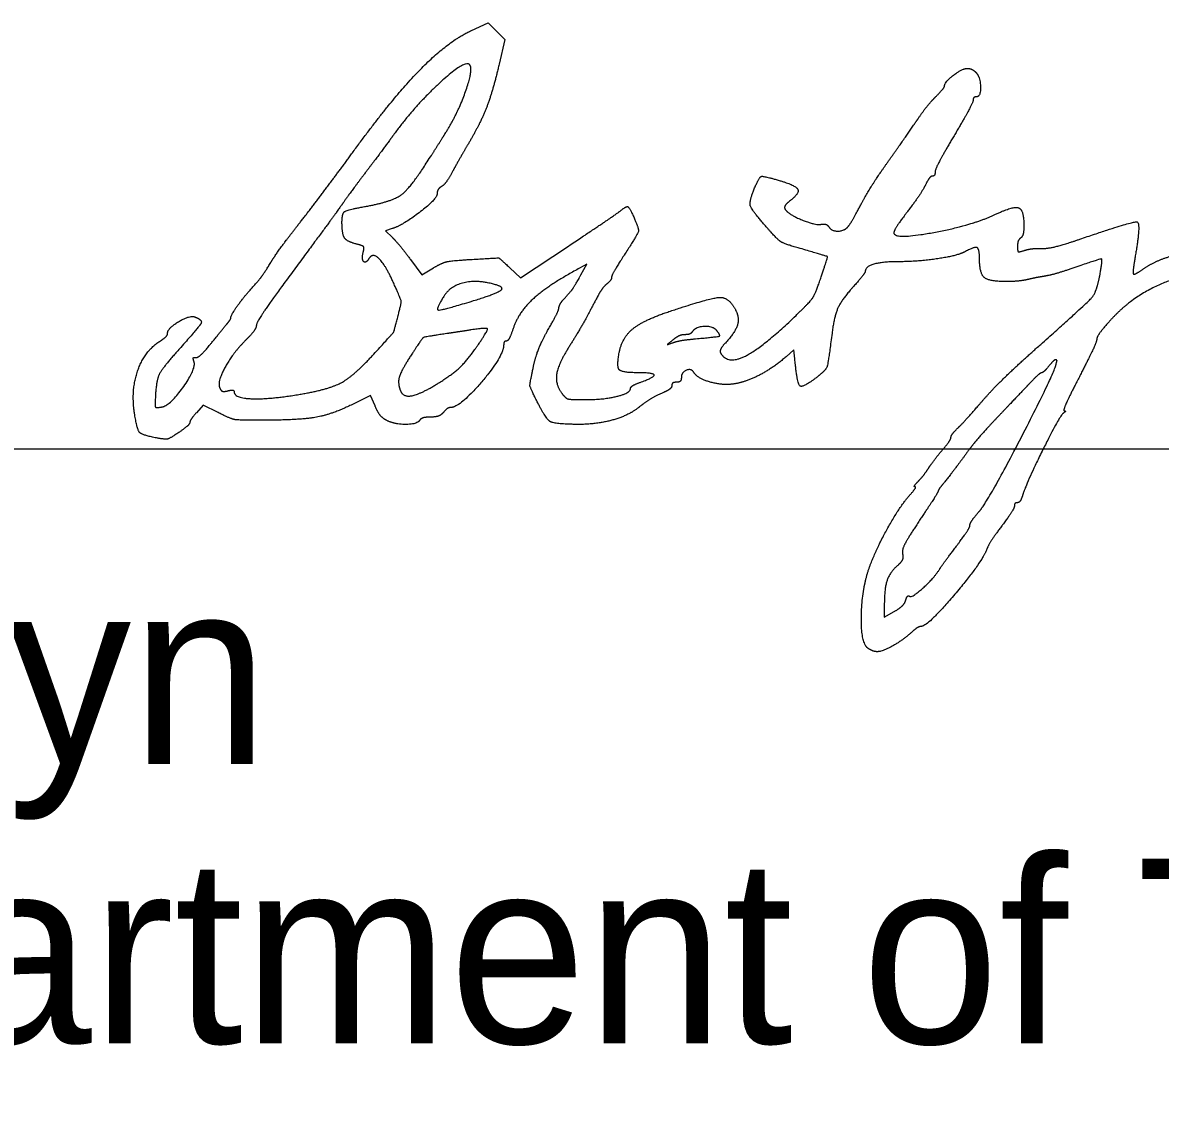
# Model space of a CAD drawing. Extents: x 0 to 40.8, y 0 to 22.
# Drawn here: x 25.655 to 26.515, y 7.199 to 8.014 of the extents above; entities that cross this region are included whole.
import ezdxf

# ---------------------------------------------------------------- set-up
doc = ezdxf.new("R2010")
doc.units = 0
for name, color, linetype in [('Default', 7, 'Continuous'), ('SH_Data', 7, 'Continuous'), ('SH_Text', 7, 'Continuous')]:
    doc.layers.add(name, color=color, linetype=linetype)

msp = doc.modelspace()

# ---------------------------------------------------------------- linework, layer by layer
at = {"layer": 'Default'}
for points in [[(25.99424, 8.00775), (26.00686, 8.0136), (26.01323, 8.00723), (26.01959, 8.00087), (26.01519, 7.98218)], [(25.93432, 7.85778), (25.92931, 7.85619), (25.93446, 7.85104)], [(26.02328, 7.82808), (26.03143, 7.82047), (26.06765, 7.84457)], [(25.94814, 7.83438), (25.95668, 7.82286), (25.96548, 7.82808)], [(26.07715, 7.8228), (26.08162, 7.83075), (26.07611, 7.8278)], [(26.23893, 7.75912), (26.23828, 7.76595), (26.23239, 7.76082)], [(25.92131, 7.72352), (25.91795, 7.73155), (25.90412, 7.72469)], [(25.80267, 7.71847), (25.79116, 7.72425), (25.78612, 7.71846)], [(26.30668, 7.573), (26.30668, 7.56362), (26.31421, 7.56796)]]:
    msp.add_lwpolyline(points, dxfattribs=at)
for points in [[(25.90468, 7.91587), (25.93435, 7.95647), (25.97616, 7.99936), (25.99424, 8.00775)], [(25.99279, 7.98194), (25.98914, 7.98559), (25.95059, 7.94987), (25.93521, 7.92858)], [(25.97449, 7.92989), (25.98392, 7.94478), (25.9959, 7.97884), (25.99279, 7.98194)], [(26.01519, 7.98218), (26.0102, 7.96102), (26.00103, 7.93742), (25.9916, 7.92149)], [(26.35228, 7.96583), (26.35228, 7.96865), (26.36547, 7.97894), (26.3692, 7.97902)], [(26.3692, 7.97902), (26.37124, 7.97906), (26.37421, 7.9778), (26.3758, 7.97621)], [(26.3758, 7.97621), (26.37927, 7.97274), (26.37966, 7.95749), (26.37628, 7.95749)], [(26.34568, 7.95772), (26.34931, 7.96135), (26.35228, 7.965), (26.35228, 7.96583)], [(26.33189, 7.9405), (26.33584, 7.94634), (26.34205, 7.95408), (26.34568, 7.95772)], [(26.37388, 7.95498), (26.37388, 7.9536), (26.3674, 7.9415), (26.35948, 7.92811)], [(26.37628, 7.95749), (26.37496, 7.95749), (26.37388, 7.95636), (26.37388, 7.95498)], [(26.31027, 7.90949), (26.31821, 7.92071), (26.32794, 7.93467), (26.33189, 7.9405)], [(25.93521, 7.92858), (25.93162, 7.92361), (25.9222, 7.91096), (25.91428, 7.90047)], [(25.96395, 7.91322), (25.96724, 7.91843), (25.97198, 7.92593), (25.97449, 7.92989)], [(26.35948, 7.92811), (26.35156, 7.91471), (26.34508, 7.90234), (26.34508, 7.90062)], [(25.9916, 7.92149), (25.98808, 7.91555), (25.98287, 7.90637), (25.98003, 7.90109)], [(25.86452, 7.86242), (25.87341, 7.87376), (25.89148, 7.89781), (25.90468, 7.91587)], [(25.91416, 7.87458), (25.93477, 7.87831), (25.94881, 7.88921), (25.96395, 7.91322)], [(26.28889, 7.87589), (26.29271, 7.88315), (26.30233, 7.89827), (26.31027, 7.90949)], [(25.91428, 7.90047), (25.90636, 7.88998), (25.89826, 7.87898), (25.89628, 7.87602)], [(25.98003, 7.90109), (25.97718, 7.89581), (25.97337, 7.89063), (25.97156, 7.88958)], [(26.20822, 7.88777), (26.21196, 7.8968), (26.2151, 7.89781), (26.22781, 7.89406)], [(26.22781, 7.89406), (26.2398, 7.89052), (26.24265, 7.88433), (26.23499, 7.8785)], [(26.34308, 7.89749), (26.34198, 7.89749), (26.33962, 7.89452), (26.33782, 7.89089)], [(26.34508, 7.90062), (26.34508, 7.8989), (26.34418, 7.89749), (26.34308, 7.89749)], [(25.97156, 7.88958), (25.96976, 7.88852), (25.96828, 7.88609), (25.96828, 7.88417)], [(26.21802, 7.85831), (26.2065, 7.87139), (26.20425, 7.87817), (26.20822, 7.88777)], [(26.33782, 7.89089), (26.33603, 7.88726), (26.32991, 7.87818), (26.32422, 7.8707)], [(25.89628, 7.87602), (25.8943, 7.87306), (25.87894, 7.85211), (25.86214, 7.82947)], [(25.96828, 7.88417), (25.96828, 7.8804), (25.94251, 7.86038), (25.93432, 7.85778)], [(26.23499, 7.8785), (26.23225, 7.87641), (26.23078, 7.87358), (26.23174, 7.87223)], [(25.89628, 7.86245), (25.89628, 7.8693), (25.90039, 7.87209), (25.91416, 7.87458)], [(26.06765, 7.84457), (26.08758, 7.85783), (26.10518, 7.86976), (26.10677, 7.87108)], [(26.10677, 7.87108), (26.11132, 7.87486), (26.11369, 7.87398), (26.11669, 7.86738)], [(26.11669, 7.86738), (26.12107, 7.85776), (26.12013, 7.85365), (26.10988, 7.83779)], [(26.23174, 7.87223), (26.23441, 7.86844), (26.25432, 7.86024), (26.25894, 7.86103)], [(26.27962, 7.85969), (26.28091, 7.86134), (26.28508, 7.86863), (26.28889, 7.87589)], [(26.32422, 7.8707), (26.31853, 7.86322), (26.31388, 7.85598), (26.31388, 7.85461)], [(26.31388, 7.85461), (26.31388, 7.84934), (26.37349, 7.86029), (26.39146, 7.86886)], [(26.39146, 7.86886), (26.40443, 7.87504), (26.41228, 7.87189), (26.41228, 7.8605)], [(25.84297, 7.83305), (25.84594, 7.83787), (25.85563, 7.85108), (25.86452, 7.86242)], [(25.90726, 7.84606), (25.9001, 7.84786), (25.89628, 7.85357), (25.89628, 7.86245)], [(26.25894, 7.86103), (26.2612, 7.86141), (26.26375, 7.86059), (26.2646, 7.85921)], [(26.2646, 7.85921), (26.26676, 7.85573), (26.27679, 7.85605), (26.27962, 7.85969)], [(26.41228, 7.8605), (26.41228, 7.85592), (26.4112, 7.85151), (26.40988, 7.85069)], [(26.45462, 7.84977), (26.49498, 7.86366), (26.50091, 7.86202), (26.49676, 7.83815)], [(25.93446, 7.85104), (25.93728, 7.84821), (25.94344, 7.84071), (25.94814, 7.83438)], [(26.24147, 7.84319), (26.23073, 7.84629), (26.22579, 7.84947), (26.21802, 7.85831)], [(26.40988, 7.85069), (26.40856, 7.84988), (26.40748, 7.84704), (26.40748, 7.84439)], [(25.91235, 7.83979), (25.91328, 7.84334), (25.91205, 7.84486), (25.90726, 7.84606)], [(26.25826, 7.81941), (26.26394, 7.83627), (26.26355, 7.83681), (26.24147, 7.84319)], [(26.37868, 7.83536), (26.37868, 7.84269), (26.37499, 7.84421), (26.36724, 7.84007)], [(26.40748, 7.84439), (26.40748, 7.84048), (26.4085, 7.8399), (26.41288, 7.84129)], [(26.41288, 7.84129), (26.41585, 7.84224), (26.42167, 7.84289), (26.42582, 7.84274)], [(26.42582, 7.84274), (26.42997, 7.84258), (26.44293, 7.84575), (26.45462, 7.84977)], [(25.82668, 7.81117), (25.83326, 7.81849), (25.83752, 7.82421), (25.84297, 7.83305)], [(25.91664, 7.83503), (25.91422, 7.83112), (25.91102, 7.83469), (25.91235, 7.83979)], [(25.93543, 7.81641), (25.92931, 7.83009), (25.91956, 7.83976), (25.91664, 7.83503)], [(25.96548, 7.82808), (25.972, 7.83196), (25.97956, 7.83362), (25.9947, 7.8345)], [(25.9947, 7.8345), (26.01501, 7.83569), (26.01517, 7.83565), (26.02328, 7.82808)], [(26.10988, 7.83779), (26.1046, 7.82962), (26.10028, 7.82202), (26.10028, 7.82091)], [(26.36724, 7.84007), (26.36166, 7.83708), (26.33147, 7.83269), (26.31653, 7.83269)], [(26.398, 7.81772), (26.38559, 7.81774), (26.37868, 7.82405), (26.37868, 7.83536)], [(26.46989, 7.82316), (26.47199, 7.83466), (26.47024, 7.83505), (26.44925, 7.8278)], [(26.49676, 7.83815), (26.49544, 7.83053), (26.49473, 7.82391), (26.49518, 7.82343)], [(26.50274, 7.8273), (26.50997, 7.83236), (26.52823, 7.83867), (26.54188, 7.84081)], [(25.86214, 7.82947), (25.84535, 7.80682), (25.83155, 7.78667), (25.83148, 7.78469)], [(26.07611, 7.8278), (26.05271, 7.81528), (26.02994, 7.7946), (26.02582, 7.78213)], [(26.29228, 7.82552), (26.29228, 7.82463), (26.28807, 7.81922), (26.28293, 7.81348)], [(26.31653, 7.83269), (26.30503, 7.83269), (26.29228, 7.82892), (26.29228, 7.82552)], [(26.44925, 7.8278), (26.44145, 7.8251), (26.43184, 7.82237), (26.42788, 7.82173)], [(26.49518, 7.82343), (26.49563, 7.82296), (26.49903, 7.8247), (26.50274, 7.8273)], [(25.93873, 7.79189), (25.94131, 7.80172), (25.94101, 7.80393), (25.93543, 7.81641)], [(26.00647, 7.81678), (25.99563, 7.81894), (25.97823, 7.81387), (25.97391, 7.80728)], [(25.99588, 7.80324), (26.01511, 7.80916), (26.0191, 7.81425), (26.00647, 7.81678)], [(26.06437, 7.80467), (26.06983, 7.81067), (26.07232, 7.81421), (26.07715, 7.8228)], [(26.09673, 7.81594), (26.09477, 7.81432), (26.09167, 7.81013), (26.08983, 7.80664)], [(26.10028, 7.82091), (26.10028, 7.81979), (26.09868, 7.81756), (26.09673, 7.81594)], [(26.23996, 7.79212), (26.25039, 7.80216), (26.25453, 7.80833), (26.25826, 7.81941)], [(26.41468, 7.81913), (26.41138, 7.81834), (26.40387, 7.81771), (26.398, 7.81772)], [(26.42788, 7.82173), (26.42392, 7.82109), (26.41798, 7.81992), (26.41468, 7.81913)], [(26.42504, 7.77018), (26.46055, 7.80174), (26.46746, 7.8099), (26.46989, 7.82316)], [(26.53669, 7.82069), (26.524, 7.82069), (26.49023, 7.80228), (26.47804, 7.78872)], [(25.81228, 7.79069), (25.81228, 7.79232), (25.82143, 7.80533), (25.82668, 7.81117)], [(25.97391, 7.80728), (25.96689, 7.79655), (25.97143, 7.79572), (25.99588, 7.80324)], [(26.28293, 7.81348), (26.27444, 7.804), (26.26873, 7.79144), (26.26712, 7.77869)], [(26.06039, 7.79764), (26.06065, 7.79939), (26.06244, 7.80255), (26.06437, 7.80467)], [(26.08983, 7.80664), (26.08171, 7.79121), (26.07393, 7.77748), (26.06779, 7.76776)], [(26.14366, 7.79495), (26.1755, 7.80554), (26.18892, 7.80595), (26.19398, 7.7965)], [(25.76431, 7.77867), (25.76435, 7.78242), (25.78111, 7.7924), (25.7849, 7.79094)], [(25.7849, 7.79094), (25.79085, 7.78866), (25.78859, 7.78378), (25.77425, 7.76786)], [(25.80988, 7.78639), (25.8112, 7.78799), (25.81228, 7.78992), (25.81228, 7.79069)], [(25.91908, 7.7614), (25.93515, 7.77898), (25.93548, 7.77949), (25.93873, 7.79189)], [(26.05192, 7.78058), (26.05632, 7.78822), (26.06014, 7.79589), (26.06039, 7.79764)], [(26.10604, 7.76388), (26.10816, 7.77516), (26.12435, 7.78853), (26.14366, 7.79495)], [(26.18297, 7.76327), (26.18832, 7.75461), (26.21503, 7.76813), (26.23996, 7.79212)], [(26.19398, 7.7965), (26.19722, 7.79045), (26.1938, 7.77907), (26.18638, 7.77118)], [(25.79776, 7.77149), (25.80311, 7.77809), (25.80856, 7.7848), (25.80988, 7.78639)], [(25.83148, 7.78469), (25.8314, 7.78271), (25.82808, 7.77789), (25.82409, 7.77397)], [(25.99905, 7.76947), (26.00689, 7.78082), (26.00596, 7.78298), (25.99408, 7.78111)], [(26.02582, 7.78213), (26.02411, 7.77694), (26.0218, 7.77269), (26.02069, 7.77269)], [(26.17979, 7.78071), (26.17699, 7.78409), (26.16358, 7.78329), (26.1613, 7.77962)], [(26.47804, 7.78872), (26.47223, 7.78226), (26.46748, 7.77569), (26.46748, 7.77411)], [(25.73943, 7.71704), (25.73646, 7.73558), (25.74723, 7.7656), (25.75962, 7.77334)], [(25.75962, 7.77334), (25.76218, 7.77494), (25.76429, 7.77734), (25.76431, 7.77867)], [(25.82409, 7.77397), (25.81426, 7.76433), (25.80188, 7.74222), (25.80368, 7.73754)], [(25.97668, 7.77846), (25.95891, 7.77587), (25.95685, 7.77474), (25.94959, 7.76352)], [(25.99408, 7.78111), (25.98847, 7.78023), (25.98064, 7.77904), (25.97668, 7.77846)], [(26.02069, 7.77269), (26.01958, 7.77269), (26.01866, 7.77134), (26.01863, 7.76969)], [(26.04101, 7.75272), (26.0426, 7.76041), (26.04751, 7.77294), (26.05192, 7.78058)], [(26.14693, 7.7737), (26.14234, 7.76996), (26.14234, 7.76993), (26.14708, 7.77159)], [(26.15579, 7.77749), (26.15348, 7.77749), (26.1495, 7.77579), (26.14693, 7.7737)], [(26.14708, 7.77159), (26.14972, 7.77252), (26.15728, 7.77377), (26.16388, 7.77437)], [(26.1613, 7.77962), (26.16058, 7.77845), (26.1581, 7.77749), (26.15579, 7.77749)], [(26.16388, 7.77437), (26.1806, 7.77589), (26.183, 7.77684), (26.17979, 7.78071)], [(26.26712, 7.77869), (26.26427, 7.7562), (26.26254, 7.75071), (26.25687, 7.74625)], [(26.46748, 7.77411), (26.46748, 7.77254), (26.46152, 7.7597), (26.45425, 7.74557)], [(25.77425, 7.76786), (25.76059, 7.7527), (25.75559, 7.74255), (25.755, 7.72873)], [(25.78546, 7.76019), (25.78688, 7.75981), (25.79241, 7.76489), (25.79776, 7.77149)], [(25.96919, 7.74079), (25.98036, 7.74774), (25.99134, 7.75829), (25.99905, 7.76947)], [(26.01863, 7.76969), (26.01851, 7.76116), (25.98541, 7.72229), (25.97827, 7.72229)], [(26.06779, 7.76776), (26.05982, 7.75514), (26.05758, 7.73992), (26.06268, 7.73311)], [(26.18638, 7.77118), (26.18362, 7.76825), (26.18209, 7.76469), (26.18297, 7.76327)], [(26.38099, 7.72743), (26.38821, 7.73583), (26.40803, 7.75506), (26.42504, 7.77018)], [(25.75983, 7.72273), (25.76616, 7.72367), (25.78626, 7.7521), (25.78427, 7.75729)], [(25.78427, 7.75729), (25.78351, 7.75927), (25.78405, 7.76058), (25.78546, 7.76019)], [(25.86257, 7.73205), (25.8853, 7.73573), (25.90492, 7.74593), (25.91908, 7.7614)], [(25.94959, 7.76352), (25.94139, 7.75088), (25.93821, 7.74104), (25.94044, 7.73524)], [(26.11963, 7.74869), (26.10811, 7.74869), (26.10404, 7.75324), (26.10604, 7.76388)], [(26.23239, 7.76082), (26.22302, 7.75265), (26.20301, 7.74202), (26.19388, 7.74036)], [(26.25687, 7.74625), (26.24514, 7.73702), (26.24076, 7.74017), (26.23893, 7.75912)], [(26.37839, 7.64361), (26.38603, 7.65233), (26.43928, 7.75609), (26.43718, 7.75818)], [(26.43718, 7.75818), (26.43646, 7.7589), (26.43389, 7.75706), (26.43148, 7.75409)], [(26.04301, 7.72872), (26.03856, 7.73782), (26.03838, 7.74005), (26.04101, 7.75272)], [(26.12295, 7.74178), (26.13325, 7.7455), (26.13171, 7.74869), (26.11963, 7.74869)], [(26.16258, 7.74885), (26.16055, 7.75214), (26.15308, 7.74898), (26.15308, 7.74484)], [(26.19388, 7.74036), (26.18527, 7.7388), (26.16548, 7.74416), (26.16258, 7.74885)], [(26.42571, 7.74869), (26.42495, 7.74869), (26.42098, 7.74518), (26.41691, 7.74089)], [(26.43148, 7.75409), (26.42908, 7.75112), (26.42648, 7.74869), (26.42571, 7.74869)], [(25.94044, 7.73524), (25.94246, 7.72998), (25.95603, 7.7326), (25.96919, 7.74079)], [(26.11468, 7.73692), (26.11468, 7.73795), (26.1184, 7.74013), (26.12295, 7.74178)], [(26.14588, 7.73904), (26.14588, 7.73768), (26.14345, 7.73548), (26.14048, 7.73413)], [(26.14948, 7.74149), (26.1475, 7.74149), (26.14588, 7.74039), (26.14588, 7.73904)], [(26.15308, 7.74484), (26.15308, 7.743), (26.15146, 7.74149), (26.14948, 7.74149)], [(26.41691, 7.74089), (26.41283, 7.7366), (26.40229, 7.72551), (26.39348, 7.71625)], [(26.45425, 7.74557), (26.44697, 7.73145), (26.44184, 7.71988), (26.44285, 7.71986)], [(25.80368, 7.73754), (25.80459, 7.73516), (25.80691, 7.73421), (25.80991, 7.735)], [(25.80991, 7.735), (25.81253, 7.73568), (25.81468, 7.73534), (25.81468, 7.73424)], [(25.81468, 7.73424), (25.81468, 7.72961), (25.84032, 7.72843), (25.86257, 7.73205)], [(26.06268, 7.73311), (26.06554, 7.7293), (26.06909, 7.72833), (26.08027, 7.72831)], [(26.08027, 7.72831), (26.09426, 7.72829), (26.11468, 7.7334), (26.11468, 7.73692)], [(26.14048, 7.73413), (26.13314, 7.73081), (26.12551, 7.7263), (26.12127, 7.72279)], [(25.755, 7.72873), (25.75475, 7.72311), (25.75557, 7.72209), (25.75983, 7.72273)], [(25.90412, 7.72469), (25.88854, 7.71697), (25.86336, 7.71269), (25.83345, 7.71269)], [(25.92951, 7.71289), (25.92685, 7.71431), (25.92316, 7.7191), (25.92131, 7.72352)], [(25.97827, 7.72229), (25.97706, 7.72229), (25.97472, 7.72067), (25.97308, 7.71869)], [(26.07475, 7.70958), (26.05726, 7.70968), (26.05025, 7.7139), (26.04301, 7.72872)], [(26.12127, 7.72279), (26.11359, 7.71641), (26.08925, 7.7095), (26.07475, 7.70958)], [(26.36252, 7.70703), (26.36546, 7.70986), (26.37378, 7.71904), (26.38099, 7.72743)], [(25.756, 7.69931), (25.74511, 7.70136), (25.74128, 7.70545), (25.73943, 7.71704)], [(25.78612, 7.71846), (25.78334, 7.71527), (25.78107, 7.71186), (25.78106, 7.71088)], [(25.83345, 7.71269), (25.81787, 7.71269), (25.81197, 7.7138), (25.80267, 7.71847)], [(25.95508, 7.71269), (25.9531, 7.70949), (25.93561, 7.70963), (25.92951, 7.71289)], [(25.96332, 7.71509), (25.9596, 7.71509), (25.95589, 7.71401), (25.95508, 7.71269)], [(25.97308, 7.71869), (25.97143, 7.71671), (25.96704, 7.71509), (25.96332, 7.71509)], [(26.39348, 7.71625), (26.38468, 7.70699), (26.37478, 7.69575), (26.37148, 7.69128)], [(26.44209, 7.71806), (26.43941, 7.71623), (26.41417, 7.66523), (26.41122, 7.65569)], [(26.44285, 7.71986), (26.44385, 7.71984), (26.44351, 7.71903), (26.44209, 7.71806)], [(25.78106, 7.71088), (25.78105, 7.7099), (25.77729, 7.70654), (25.77271, 7.70342)], [(26.35712, 7.69981), (26.35714, 7.70096), (26.35957, 7.70421), (26.36252, 7.70703)], [(25.77271, 7.70342), (25.76617, 7.69897), (25.76256, 7.69808), (25.756, 7.69931)], [(26.35048, 7.68999), (26.35411, 7.69425), (26.35709, 7.69867), (26.35712, 7.69981)], [(26.34028, 7.67668), (26.34226, 7.67974), (26.34685, 7.68573), (26.35048, 7.68999)], [(26.37148, 7.69128), (26.3634, 7.68034), (26.35288, 7.66655), (26.3499, 7.663)], [(26.33248, 7.6667), (26.33479, 7.66912), (26.3383, 7.67361), (26.34028, 7.67668)], [(26.32662, 7.65689), (26.32931, 7.65986), (26.33078, 7.66229), (26.32989, 7.66229)], [(26.32989, 7.66229), (26.329, 7.66229), (26.33017, 7.66428), (26.33248, 7.6667)], [(26.3499, 7.663), (26.34857, 7.6614), (26.34748, 7.65965), (26.34748, 7.65911)], [(26.29649, 7.6043), (26.30237, 7.61912), (26.31951, 7.64903), (26.32662, 7.65689)], [(26.34748, 7.65911), (26.34748, 7.65856), (26.34115, 7.64861), (26.33341, 7.63699)], [(26.41122, 7.65569), (26.4103, 7.65272), (26.40855, 7.65029), (26.40731, 7.65029)], [(26.37148, 7.63331), (26.37148, 7.63464), (26.37459, 7.63928), (26.37839, 7.64361)], [(26.40508, 7.64779), (26.40508, 7.64641), (26.40081, 7.63964), (26.3956, 7.63274)], [(26.40731, 7.65029), (26.40608, 7.65029), (26.40508, 7.64917), (26.40508, 7.64779)], [(26.33341, 7.63699), (26.32473, 7.62397), (26.31978, 7.61419), (26.32049, 7.61149)], [(26.36128, 7.61748), (26.36689, 7.62486), (26.37148, 7.63198), (26.37148, 7.63331)], [(26.3956, 7.63274), (26.39039, 7.62584), (26.38526, 7.61786), (26.3842, 7.61502)], [(26.32049, 7.61149), (26.32114, 7.60897), (26.31959, 7.60533), (26.31682, 7.6029)], [(26.3842, 7.61502), (26.38054, 7.60519), (26.33939, 7.55669), (26.3347, 7.55669)], [(26.34868, 7.60023), (26.35, 7.60234), (26.35567, 7.61011), (26.36128, 7.61748)], [(26.29468, 7.53985), (26.28874, 7.54362), (26.28999, 7.58791), (26.29649, 7.6043)], [(26.31682, 7.6029), (26.31086, 7.59768), (26.30668, 7.58535), (26.30668, 7.573)], [(26.32588, 7.57949), (26.3278, 7.57831), (26.34444, 7.59344), (26.34868, 7.60023)], [(26.31421, 7.56796), (26.31835, 7.57034), (26.32225, 7.57417), (26.32288, 7.57647)], [(26.32288, 7.57647), (26.32351, 7.57876), (26.32486, 7.58012), (26.32588, 7.57949)], [(26.32723, 7.55213), (26.32103, 7.54642), (26.3051, 7.53748), (26.3012, 7.53753)], [(26.3347, 7.55669), (26.33332, 7.55669), (26.32996, 7.55464), (26.32723, 7.55213)], [(26.3012, 7.53753), (26.29959, 7.53755), (26.29666, 7.5386), (26.29468, 7.53985)]]:
    msp.add_open_spline(points, degree=2, dxfattribs=at)
at = {"layer": 'SH_Data'}
msp.add_line((24.5, 7.691), (28, 7.691), dxfattribs=at)

# ---------------------------------------------------------------- texts
at = {"layer": 'SH_Text'}
for s, p in [('Pamela Boratyn', (24.50898, 7.45256)), ('Director, Department of Transportation', (24.5, 7.241))]:
    msp.add_text(s, height=0.1399997, dxfattribs=at).set_placement(p)

doc.saveas('drawing.dxf')
